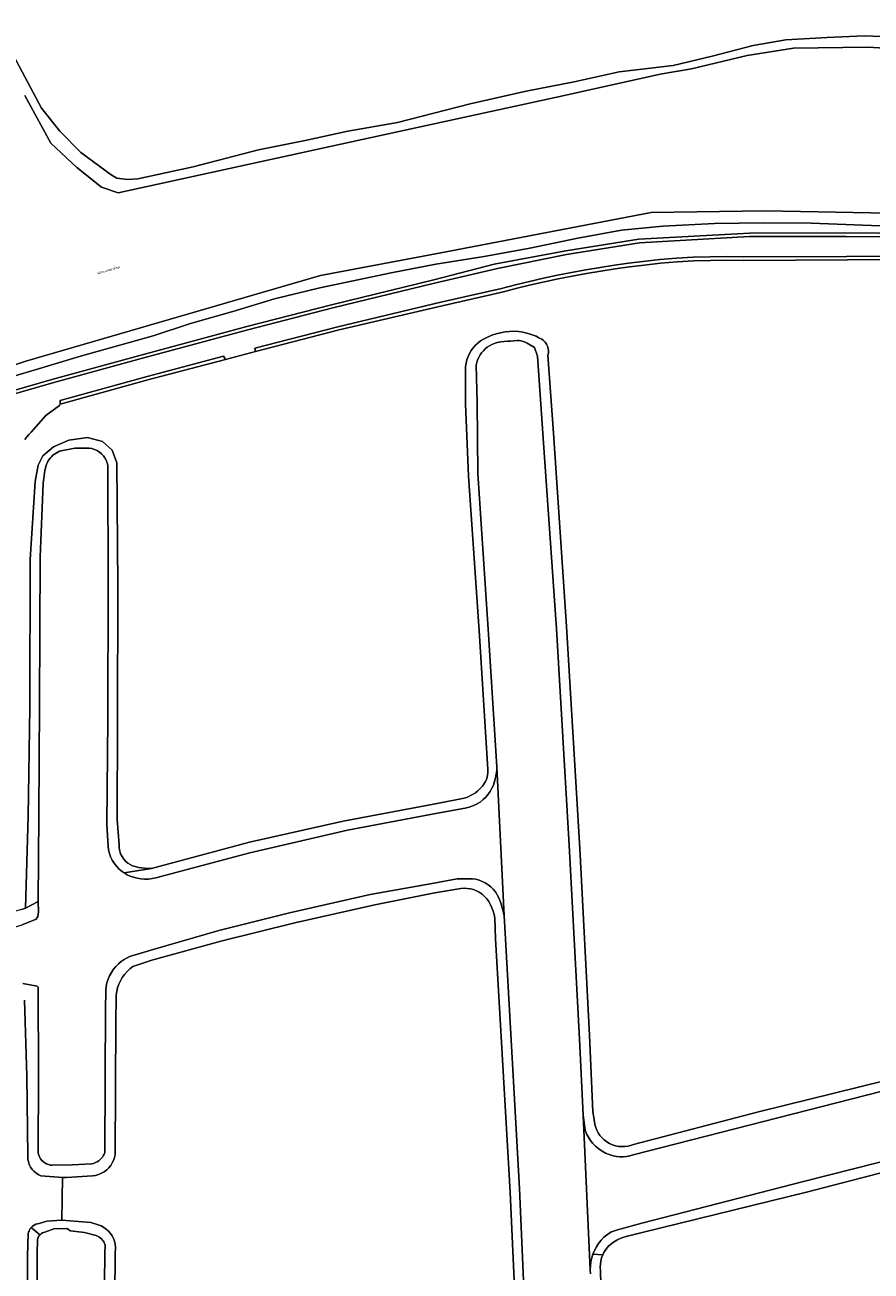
# Model space of a CAD drawing. Header units: metres. Extents: x 229229 to 231729, y 593167 to 595667.
# Tile 260 of 265: x 231354 to 231504, y 594683 to 594904. Entities that reach past the tile are written whole.
import ezdxf
from ezdxf.enums import TextEntityAlignment as Align

# ---------------------------------------------------------------- set-up
doc = ezdxf.new("R2010")
doc.units = ezdxf.units.M
for name, color, linetype, lineweight in [('B-WE-GR-GRAS-GV', 60, 'Continuous', 13), ('B-WE-GR-GROENVOORZIENING-GV', 80, 'Continuous', 18), ('B-WE-OG-TOPOGRAFIE-T18', 10, 'Continuous', 18), ('B-WE-OG-WATER-GV', 130, 'Continuous', 18), ('B-WE-OG-WATER_SLOOT-GV', 120, 'Continuous', 18), ('B-WE-VH-ONVERHARD-GV', 252, 'Continuous', 18), ('B-WE-VH-VERHARDING_GESLOTEN-GV', 252, 'Continuous', 18), ('B-WE-VH-VERHARDING_GRASBETONSTEEN-GV', 70, 'Continuous', 18)]:
    doc.layers.add(name, color=color, linetype=linetype, lineweight=lineweight)
doc.styles.add('NLCS-ISO-M250-T18', font='NLCS-ISO.ttf', dxfattribs={"height": 0.45})

msp = doc.modelspace()

# ---------------------------------------------------------------- linework, layer by layer
at = {"layer": 'B-WE-GR-GRAS-GV'}
for points in [[(231349.486, 594903.663), (231357.379, 594888.965), (231360.601, 594884.879), (231364.328, 594881.066), (231369.686, 594877.142), (231370.709, 594876.532), (231372.576, 594876.323), (231374.412, 594876.462), (231384.185, 594878.535), (231395.783, 594881.551), (231404.024, 594883.208), (231411.579, 594884.868), (231420.32, 594886.417), (231433.186, 594889.692), (231443.118, 594891.923), (231451.597, 594893.579), (231459.574, 594895.343), (231469.079, 594896.467), (231475.974, 594898.129), (231483.266, 594900.001), (231489.023, 594901.008), (231496.362, 594901.428), (231502.908, 594901.719), (231510.455, 594901.426)], [(231511.568, 594862.188), (231499.908, 594862.114), (231481.562, 594861.997), (231478.621, 594862.034), (231475.68, 594862.001), (231472.741, 594861.901), (231469.805, 594861.731), (231466.874, 594861.493), (231463.949, 594861.187), (231461.395, 594860.87), (231458.845, 594860.516), (231456.301, 594860.125), (231453.763, 594859.696), (231451.232, 594859.231), (231448.786, 594858.745), (231446.348, 594858.224), (231443.917, 594857.669), (231441.495, 594857.08), (231439.081, 594856.456), (231428.219, 594853.994), (231410.028, 594849.718), (231395.252, 594845.886), (231389.925, 594844.5), (231376.188, 594840.896), (231360.693, 594836.551), (231360.562, 594836.347), (231358.122, 594834.586), (231355.555, 594831.598), (231355.138, 594831.222), (231354.764, 594830.803), (231354.437, 594830.347)], [(231353.861, 594747.202), (231354.542, 594747.438), (231355.006, 594763.66), (231355.33, 594782.907), (231355.389, 594809.109), (231356.238, 594822.887), (231356.791, 594825.758), (231357.619, 594827.462), (231359.502, 594829.019), (231362.22, 594830.199), (231365.505, 594830.664), (231368.143, 594829.965), (231369.888, 594828.412), (231370.728, 594826.186), (231370.897, 594804.439), (231370.818, 594780.352), (231370.775, 594763.105), (231371.09, 594758.601), (231371.112, 594758.058), (231371.21, 594757.524), (231371.382, 594757.01), (231371.624, 594756.524), (231371.932, 594756.077), (231372.263, 594755.714), (231372.637, 594755.396), (231373.048, 594755.127), (231373.49, 594754.914), (231373.956, 594754.758), (231374.522, 594754.626), (231375.096, 594754.527), (231375.674, 594754.462), (231376.254, 594754.432), (231376.836, 594754.436), (231394.16, 594759.088), (231410.765, 594762.79), (231427.65, 594765.986), (231431.861, 594766.822), (231432.348, 594766.947), (231432.824, 594767.112), (231433.284, 594767.315), (231433.726, 594767.556), (231434.147, 594767.832), (231434.486, 594768.093), (231434.806, 594768.378), (231435.105, 594768.684), (231435.382, 594769.01), (231435.635, 594769.355), (231435.915, 594769.832), (231436.127, 594770.343), (231436.267, 594770.878), (231436.332, 594771.427), (231436.322, 594771.979), (231434.796, 594796.492), (231432.906, 594823.849), (231432.357, 594836.618), (231432.397, 594843.244), (231432.486, 594843.843), (231432.633, 594844.43), (231432.837, 594845.001), (231433.094, 594845.549), (231433.404, 594846.069), (231433.753, 594846.546), (231434.146, 594846.987), (231434.579, 594847.389), (231435.048, 594847.749), (231435.549, 594848.062), (231436.275, 594848.435), (231437.026, 594848.754), (231437.799, 594849.016), (231438.59, 594849.221), (231439.393, 594849.366), (231440.166, 594849.446), (231440.943, 594849.463), (231441.718, 594849.418), (231442.488, 594849.312), (231443.247, 594849.144), (231443.791, 594848.984), (231444.326, 594848.795), (231444.85, 594848.575), (231445.36, 594848.327), (231445.856, 594848.051), (231446.189, 594847.815), (231446.478, 594847.526), (231446.715, 594847.194), (231446.894, 594846.828), (231447.011, 594846.437), (231447.061, 594846.032), (231447.044, 594845.624), (231446.959, 594845.225), (231447.912, 594831.421), (231450.246, 594797.214), (231452.582, 594757.952), (231454.317, 594724.931), (231454.906, 594711.392), (231455.173, 594709.645), (231455.263, 594709.125), (231455.407, 594708.616), (231455.604, 594708.126), (231455.851, 594707.66), (231456.147, 594707.222), (231456.487, 594706.817), (231456.903, 594706.422), (231457.361, 594706.076), (231457.856, 594705.786), (231458.382, 594705.554), (231458.93, 594705.384), (231459.494, 594705.278), (231460.019, 594705.238), (231460.545, 594705.252), (231461.066, 594705.32), (231461.579, 594705.441), (231462.075, 594705.615), (231484.202, 594711.36), (231515.476, 594719.102)], [(231441.729, 594664.677), (231440.271, 594697.146), (231437.661, 594742.015), (231437.55, 594745.65), (231437.427, 594746.263), (231437.256, 594746.863), (231437.04, 594747.449), (231436.78, 594748.017), (231436.477, 594748.563), (231436.139, 594749.049), (231435.747, 594749.492), (231435.303, 594749.884), (231434.816, 594750.22), (231434.292, 594750.495), (231433.774, 594750.695), (231433.236, 594750.834), (231432.685, 594750.912), (231432.13, 594750.928), (231431.576, 594750.881), (231426.926, 594750.129), (231416.339, 594748.006), (231402.165, 594744.839), (231389.363, 594741.663), (231376.871, 594738.195), (231373.55, 594737.065), (231373.01, 594736.657), (231372.513, 594736.197), (231372.065, 594735.69), (231371.669, 594735.141), (231371.331, 594734.555), (231371.057, 594733.946), (231370.844, 594733.314), (231370.694, 594732.664), (231370.61, 594732.002), (231370.591, 594731.335), (231370.508, 594727.512), (231370.395, 594703.794), (231370.286, 594703.289), (231370.118, 594702.799), (231369.896, 594702.332), (231369.62, 594701.894), (231369.295, 594701.492), (231368.926, 594701.129), (231368.481, 594700.788), (231367.998, 594700.506), (231367.482, 594700.286), (231366.943, 594700.134), (231366.389, 594700.05), (231361.828, 594699.74), (231361.105, 594699.792), (231360.99, 594692.213), (231360.998, 594692.214), (231363.941, 594691.977), (231366.078, 594691.796), (231367.411, 594691.377), (231367.919, 594691.191), (231368.4, 594690.942), (231368.846, 594690.634), (231369.249, 594690.272), (231369.603, 594689.862), (231369.889, 594689.434), (231370.121, 594688.974), (231370.296, 594688.49), (231370.412, 594687.989), (231370.466, 594687.477), (231370.403, 594686.105), (231370.231, 594665.09)], [(231522.685, 594704.957), (231492.702, 594697.193), (231463.639, 594690.02), (231461.006, 594689.376), (231460.356, 594689.213), (231459.726, 594688.984), (231459.123, 594688.691), (231458.553, 594688.338), (231458.022, 594687.928), (231457.68, 594687.608), (231457.369, 594687.258), (231457.091, 594686.881), (231456.849, 594686.481), (231456.643, 594686.06), (231456.449, 594685.536), (231456.312, 594684.994), (231456.235, 594684.44), (231456.218, 594683.882), (231456.262, 594683.325), (231456.311, 594680.802)]]:
    msp.add_lwpolyline(points, dxfattribs=at)
at = {"layer": 'B-WE-GR-GROENVOORZIENING-GV'}
for points in [[(231507.23, 594868.053), (231493.52, 594868.567), (231485.141, 594868.665), (231476.418, 594868.527), (231467.293, 594868.084), (231459.957, 594867.348), (231452.245, 594865.94), (231443.749, 594864.181), (231435.675, 594862.686), (231427.13, 594861.328), (231419.244, 594859.797), (231406.586, 594857.173), (231398.6, 594855.221), (231391.205, 594852.993), (231383.731, 594850.828), (231377.156, 594848.666), (231364.309, 594845.068), (231356.856, 594842.801), (231349.252, 594840.593)], [(231336.313, 594834.326), (231359.214, 594840.924), (231375.183, 594845.296), (231393.717, 594850.341), (231408.691, 594854.144), (231426.774, 594858.563), (231437.47, 594861.359), (231450.098, 594863.676), (231463.043, 594865.763), (231482.619, 594866.808), (231499.468, 594866.879), (231511.74, 594866.759), (231528.542, 594866.69), (231533.407, 594866.585), (231543.633, 594866.15), (231552.681, 594865.348), (231567.954, 594863.569)]]:
    msp.add_lwpolyline(points, dxfattribs=at)
at = {"layer": 'B-WE-OG-WATER-GV'}
for points in [[(231578.383, 594887.34), (231565.479, 594889.202), (231551.054, 594892.855), (231549.873, 594893.774), (231541.034, 594896.081), (231532.175, 594897.109), (231514.841, 594899.1), (231503.482, 594899.718), (231490.385, 594899.525), (231482.168, 594898.241), (231472.321, 594895.892), (231466.818, 594894.974), (231449.603, 594891.137), (231414.112, 594883.382), (231370.92, 594873.967), (231367.999, 594874.979), (231363.617, 594878.463), (231359.011, 594882.734), (231354.405, 594891.164)], [(231300.607, 594826.471), (231354.626, 594844.156), (231406.745, 594859.364), (231427.994, 594863.346), (231465.198, 594870.48), (231485.356, 594870.801), (231507.18, 594870.368), (231508.773, 594869.844), (231509.947, 594868.11), (231513.166, 594868.178), (231513.35, 594868.546), (231514.356, 594869.469), (231516.725, 594871.147), (231518.172, 594871.357), (231525.072, 594871.422), (231533.327, 594870.725), (231540.003, 594869.991), (231582.802, 594863.796), (231608.928, 594858.797), (231635.57, 594852.374), (231668.052, 594842.613), (231688.531, 594834.521), (231725.226, 594818.392), (231729.346, 594816.618)], [(231454.473, 594682.738), (231454.433, 594683.443), (231453.167, 594710.764), (231452.543, 594724.21), (231450.717, 594758.55), (231448.464, 594796.816), (231446.095, 594830.563), (231445.107, 594845.068), (231444.549, 594846.621), (231443.26, 594847.357), (231442.934, 594847.532), (231442.589, 594847.667), (231442.231, 594847.759), (231441.864, 594847.808), (231441.494, 594847.813), (231440.922, 594847.783), (231440.35, 594847.745), (231439.779, 594847.701), (231439.208, 594847.65), (231438.638, 594847.591), (231438.303, 594847.543), (231437.972, 594847.472), (231437.646, 594847.378), (231437.328, 594847.262), (231437.018, 594847.124), (231436.609, 594846.901), (231436.223, 594846.642), (231435.862, 594846.348), (231435.53, 594846.022), (231435.23, 594845.666), (231434.955, 594845.272), (231434.72, 594844.853), (231434.525, 594844.413), (231434.373, 594843.957), (231434.266, 594843.489), (231434.453, 594836.861), (231434.568, 594824.334), (231436.364, 594796.775), (231437.936, 594772.421), (231439.238, 594746.083), (231439.369, 594743.002), (231441.895, 594697.841), (231443.341, 594665.348)], [(231354.076, 594734.067), (231356.603, 594733.641), (231356.814, 594733.42), (231356.825, 594717.701), (231356.8, 594704.1), (231356.894, 594703.742), (231357.035, 594703.401), (231357.223, 594703.082), (231357.453, 594702.792), (231357.72, 594702.536), (231357.994, 594702.336), (231358.291, 594702.173), (231358.607, 594702.048), (231358.936, 594701.964), (231359.273, 594701.922), (231362.802, 594702.006), (231366.28, 594702.176), (231366.606, 594702.267), (231366.92, 594702.391), (231367.22, 594702.548), (231367.502, 594702.736), (231367.762, 594702.952), (231367.964, 594703.156), (231368.146, 594703.378), (231368.309, 594703.615), (231368.449, 594703.866), (231368.566, 594704.129), (231368.703, 594730.164), (231368.731, 594732.219), (231368.741, 594732.887), (231368.816, 594733.551), (231368.955, 594734.204), (231369.156, 594734.841), (231369.417, 594735.456), (231369.737, 594736.043), (231370.112, 594736.596), (231370.521, 594737.091), (231370.975, 594737.547), (231371.47, 594737.959), (231372, 594738.323), (231372.562, 594738.636), (231373.15, 594738.895), (231373.761, 594739.099), (231377.156, 594740.127), (231388.745, 594743.467), (231401.27, 594746.586), (231415.486, 594749.823), (231426.485, 594751.799), (231430.921, 594752.578), (231433.595, 594752.622), (231434.188, 594752.524), (231434.768, 594752.366), (231435.329, 594752.149), (231435.865, 594751.876), (231436.369, 594751.55), (231436.838, 594751.174), (231437.27, 594750.749), (231437.655, 594750.281), (231437.99, 594749.776), (231438.271, 594749.239), (231438.495, 594748.676), (231438.664, 594748.163), (231438.823, 594747.647), (231438.971, 594747.129), (231439.11, 594746.607), (231439.238, 594746.083), (231437.936, 594772.421), (231437.899, 594771.762), (231437.816, 594771.107), (231437.688, 594770.459), (231437.516, 594769.822), (231437.3, 594769.198), (231437.045, 594768.62), (231436.734, 594768.07), (231436.371, 594767.552), (231435.96, 594767.072), (231435.504, 594766.635), (231434.939, 594766.194), (231434.328, 594765.819), (231433.679, 594765.514), (231433.001, 594765.281), (231432.301, 594765.125), (231427.438, 594764.199), (231411.506, 594761.227), (231394.225, 594757.217), (231377.624, 594752.764), (231376.963, 594752.639), (231376.293, 594752.571), (231375.619, 594752.561), (231374.948, 594752.609), (231374.282, 594752.715), (231373.629, 594752.878), (231373.059, 594753.077), (231372.51, 594753.33), (231371.989, 594753.634), (231371.499, 594753.988), (231371.045, 594754.387), (231370.632, 594754.827), (231370.235, 594755.346), (231369.894, 594755.904), (231369.613, 594756.494), (231369.395, 594757.11), (231369.242, 594757.746), (231369.156, 594758.394), (231368.951, 594762.19), (231369.088, 594780.761), (231369.175, 594804.523), (231369.099, 594825.748), (231368.991, 594826.207), (231368.825, 594826.648), (231368.603, 594827.064), (231368.331, 594827.449), (231368.012, 594827.796), (231367.65, 594828.099), (231367.228, 594828.367), (231366.774, 594828.576), (231366.295, 594828.72), (231365.801, 594828.799), (231365.301, 594828.81), (231363.284, 594828.786), (231360.593, 594828.237), (231360.272, 594828.098), (231359.964, 594827.932), (231359.672, 594827.739), (231359.398, 594827.522), (231359.143, 594827.281), (231358.902, 594827.008), (231358.686, 594826.714), (231358.498, 594826.401), (231358.339, 594826.072), (231358.211, 594825.731), (231357.964, 594824.86), (231357.696, 594822.587), (231357.137, 594809.485), (231357.036, 594783.485), (231356.897, 594763.885), (231356.821, 594748.592), (231356.88, 594746.737), (231356.72, 594745.948), (231356.41, 594745.468), (231353.965, 594744.46)], [(231516.235, 594717.63), (231485.08, 594709.697), (231462.028, 594703.767), (231461.452, 594703.604), (231460.864, 594703.495), (231460.267, 594703.442), (231459.669, 594703.445), (231459.073, 594703.505), (231458.486, 594703.619), (231457.805, 594703.823), (231457.148, 594704.095), (231456.522, 594704.433), (231455.934, 594704.833), (231455.389, 594705.29), (231454.91, 594705.782), (231454.482, 594706.318), (231454.109, 594706.894), (231453.794, 594707.504), (231453.54, 594708.142), (231453.167, 594710.764), (231454.433, 594683.443), (231454.456, 594684.149), (231454.544, 594684.85), (231454.694, 594685.54), (231454.906, 594686.214), (231455.184, 594686.878), (231455.522, 594687.514), (231455.918, 594688.116), (231456.367, 594688.678), (231456.866, 594689.197), (231457.284, 594689.556), (231457.737, 594689.871), (231458.218, 594690.14), (231458.724, 594690.359), (231459.249, 594690.526), (231463.546, 594691.668), (231492.146, 594699.054), (231522.619, 594706.782)], [(231368.373, 594664.872), (231368.57, 594686.387), (231368.638, 594687.798), (231368.572, 594687.992), (231368.491, 594688.181), (231368.395, 594688.363), (231368.286, 594688.538), (231368.163, 594688.703), (231367.973, 594688.915), (231367.762, 594689.105), (231367.531, 594689.271), (231367.284, 594689.412), (231367.023, 594689.525), (231364.969, 594690.042), (231362.534, 594690.338), (231361.849, 594690.734), (231359.592, 594690.714), (231357.957, 594690.11), (231357.762, 594690.055), (231357.576, 594689.978), (231357.4, 594689.878), (231357.238, 594689.757), (231357.092, 594689.618), (231356.972, 594689.472), (231356.869, 594689.314), (231356.784, 594689.145), (231356.72, 594688.968), (231356.676, 594688.784), (231356.599, 594686.242), (231356.329, 594635.112)]]:
    msp.add_lwpolyline(points, dxfattribs=at)
at = {"layer": 'B-WE-OG-WATER_SLOOT-GV'}
for points in [[(231510.455, 594901.426), (231502.908, 594901.719), (231496.362, 594901.428), (231489.023, 594901.008), (231483.266, 594900.001), (231475.974, 594898.129), (231469.079, 594896.467), (231459.574, 594895.343), (231451.597, 594893.579), (231443.118, 594891.923), (231433.186, 594889.692), (231420.32, 594886.417), (231411.579, 594884.868), (231404.024, 594883.208), (231395.783, 594881.551), (231384.185, 594878.535), (231374.412, 594876.462), (231372.576, 594876.323), (231370.709, 594876.532), (231369.686, 594877.142), (231364.328, 594881.066), (231360.601, 594884.879), (231357.379, 594888.965), (231349.486, 594903.663)], [(231354.405, 594891.164), (231359.011, 594882.734), (231363.617, 594878.463), (231367.999, 594874.979), (231370.92, 594873.967), (231414.112, 594883.382), (231449.603, 594891.137), (231466.818, 594894.974), (231472.321, 594895.892), (231482.168, 594898.241), (231490.385, 594899.525), (231503.482, 594899.718), (231514.841, 594899.1)], [(231507.18, 594870.368), (231485.356, 594870.801), (231465.198, 594870.48), (231427.994, 594863.346), (231406.745, 594859.364), (231354.626, 594844.156), (231300.607, 594826.471)], [(231349.252, 594840.593), (231356.856, 594842.801), (231364.309, 594845.068), (231377.156, 594848.666), (231383.731, 594850.828), (231391.205, 594852.993), (231398.6, 594855.221), (231406.586, 594857.173), (231419.244, 594859.797), (231427.13, 594861.328), (231435.675, 594862.686), (231443.749, 594864.181), (231452.245, 594865.94), (231459.957, 594867.348), (231467.293, 594868.084), (231476.418, 594868.527), (231485.141, 594868.665), (231493.52, 594868.567), (231507.23, 594868.053)], [(231515.476, 594719.102), (231484.202, 594711.36), (231462.075, 594705.615), (231461.579, 594705.441), (231461.066, 594705.32), (231460.545, 594705.252), (231460.019, 594705.238), (231459.494, 594705.278), (231458.93, 594705.384), (231458.382, 594705.554), (231457.856, 594705.786), (231457.361, 594706.076), (231456.903, 594706.422), (231456.487, 594706.817), (231456.147, 594707.222), (231455.851, 594707.66), (231455.604, 594708.126), (231455.407, 594708.616), (231455.263, 594709.125), (231455.173, 594709.645), (231454.906, 594711.392), (231454.317, 594724.931), (231452.582, 594757.952), (231450.246, 594797.214), (231447.912, 594831.421), (231446.959, 594845.225), (231447.044, 594845.624), (231447.061, 594846.032), (231447.011, 594846.437), (231446.894, 594846.828), (231446.715, 594847.194), (231446.478, 594847.526), (231446.189, 594847.815), (231445.856, 594848.051), (231445.36, 594848.327), (231444.85, 594848.575), (231444.326, 594848.795), (231443.791, 594848.984), (231443.247, 594849.144), (231442.488, 594849.312), (231441.718, 594849.418), (231440.943, 594849.463), (231440.166, 594849.446), (231439.393, 594849.366), (231438.59, 594849.221), (231437.799, 594849.016), (231437.026, 594848.754), (231436.275, 594848.435), (231435.549, 594848.062), (231435.048, 594847.749), (231434.579, 594847.389), (231434.146, 594846.987), (231433.753, 594846.546), (231433.404, 594846.069), (231433.094, 594845.549), (231432.837, 594845.001), (231432.633, 594844.43), (231432.486, 594843.843), (231432.397, 594843.244), (231432.357, 594836.618), (231432.906, 594823.849), (231434.796, 594796.492), (231436.322, 594771.979), (231436.332, 594771.427), (231436.267, 594770.878), (231436.127, 594770.343), (231435.915, 594769.832), (231435.635, 594769.355), (231435.382, 594769.01), (231435.105, 594768.684), (231434.806, 594768.378), (231434.486, 594768.093), (231434.147, 594767.832), (231433.726, 594767.556), (231433.284, 594767.315), (231432.824, 594767.112), (231432.348, 594766.947), (231431.861, 594766.822), (231427.65, 594765.986), (231410.765, 594762.79), (231394.16, 594759.088), (231376.836, 594754.436), (231371.989, 594753.634), (231372.51, 594753.33), (231373.059, 594753.077), (231373.629, 594752.878), (231374.282, 594752.715), (231374.948, 594752.609), (231375.619, 594752.561), (231376.293, 594752.571), (231376.963, 594752.639), (231377.624, 594752.764), (231394.225, 594757.217), (231411.506, 594761.227), (231427.438, 594764.199), (231432.301, 594765.125), (231433.001, 594765.281), (231433.679, 594765.514), (231434.328, 594765.819), (231434.939, 594766.194), (231435.504, 594766.635), (231435.96, 594767.072), (231436.371, 594767.552), (231436.734, 594768.07), (231437.045, 594768.62), (231437.3, 594769.198), (231437.516, 594769.822), (231437.688, 594770.459), (231437.816, 594771.107), (231437.899, 594771.762), (231437.936, 594772.421), (231436.364, 594796.775), (231434.568, 594824.334), (231434.453, 594836.861), (231434.266, 594843.489), (231434.373, 594843.957), (231434.525, 594844.413), (231434.72, 594844.853), (231434.955, 594845.272), (231435.23, 594845.666), (231435.53, 594846.022), (231435.862, 594846.348), (231436.223, 594846.642), (231436.609, 594846.901), (231437.018, 594847.124), (231437.328, 594847.262), (231437.646, 594847.378), (231437.972, 594847.472), (231438.303, 594847.543), (231438.638, 594847.591), (231439.208, 594847.65), (231439.779, 594847.701), (231440.35, 594847.745), (231440.922, 594847.783), (231441.494, 594847.813), (231441.864, 594847.808), (231442.231, 594847.759), (231442.589, 594847.667), (231442.934, 594847.532), (231443.26, 594847.357), (231444.549, 594846.621), (231445.107, 594845.068), (231446.095, 594830.563), (231448.464, 594796.816), (231450.717, 594758.55), (231452.543, 594724.21), (231453.167, 594710.764), (231453.54, 594708.142), (231453.794, 594707.504), (231454.109, 594706.894), (231454.482, 594706.318), (231454.91, 594705.782), (231455.389, 594705.29), (231455.934, 594704.833), (231456.522, 594704.433), (231457.148, 594704.095), (231457.805, 594703.823), (231458.486, 594703.619), (231459.073, 594703.505), (231459.669, 594703.445), (231460.267, 594703.442), (231460.864, 594703.495), (231461.452, 594703.604), (231462.028, 594703.767), (231485.08, 594709.697), (231516.235, 594717.63)], [(231443.341, 594665.348), (231441.895, 594697.841), (231439.369, 594743.002), (231439.238, 594746.083), (231439.11, 594746.607), (231438.971, 594747.129), (231438.823, 594747.647), (231438.664, 594748.163), (231438.495, 594748.676), (231438.271, 594749.239), (231437.99, 594749.776), (231437.655, 594750.281), (231437.27, 594750.749), (231436.838, 594751.174), (231436.369, 594751.55), (231435.865, 594751.876), (231435.329, 594752.149), (231434.768, 594752.366), (231434.188, 594752.524), (231433.595, 594752.622), (231430.921, 594752.578), (231426.485, 594751.799), (231415.486, 594749.823), (231401.27, 594746.586), (231388.745, 594743.467), (231377.156, 594740.127), (231373.761, 594739.099), (231373.15, 594738.895), (231372.562, 594738.636), (231372, 594738.323), (231371.47, 594737.959), (231370.975, 594737.547), (231370.521, 594737.091), (231370.112, 594736.596), (231369.737, 594736.043), (231369.417, 594735.456), (231369.156, 594734.841), (231368.955, 594734.204), (231368.816, 594733.551), (231368.741, 594732.887), (231368.731, 594732.219), (231368.703, 594730.164), (231368.566, 594704.129), (231368.449, 594703.866), (231368.309, 594703.615), (231368.146, 594703.378), (231367.964, 594703.156), (231367.762, 594702.952), (231367.502, 594702.736), (231367.22, 594702.548), (231366.92, 594702.391), (231366.606, 594702.267), (231366.28, 594702.176), (231362.802, 594702.006), (231359.273, 594701.922), (231358.936, 594701.964), (231358.607, 594702.048), (231358.291, 594702.173), (231357.994, 594702.336), (231357.72, 594702.536), (231357.453, 594702.792), (231357.223, 594703.082), (231357.035, 594703.401), (231356.894, 594703.742), (231356.8, 594704.1), (231356.825, 594717.701), (231356.814, 594733.42), (231356.603, 594733.641), (231354.076, 594734.067)], [(231354.394, 594731.13), (231354.787, 594717.677), (231354.937, 594703.58), (231354.959, 594703.061), (231355.056, 594702.55), (231355.223, 594702.058), (231355.459, 594701.595), (231355.759, 594701.17), (231356.013, 594700.889), (231356.296, 594700.636), (231356.603, 594700.413), (231356.932, 594700.224), (231357.279, 594700.07), (231361.105, 594699.792), (231361.828, 594699.74), (231366.389, 594700.05), (231366.943, 594700.134), (231367.482, 594700.286), (231367.998, 594700.506), (231368.481, 594700.788), (231368.926, 594701.129), (231369.295, 594701.492), (231369.62, 594701.894), (231369.896, 594702.332), (231370.118, 594702.799), (231370.286, 594703.289), (231370.395, 594703.794), (231370.508, 594727.512), (231370.591, 594731.335), (231370.61, 594732.002), (231370.694, 594732.664), (231370.844, 594733.314), (231371.057, 594733.946), (231371.331, 594734.555), (231371.669, 594735.141), (231372.065, 594735.69), (231372.513, 594736.197), (231373.01, 594736.657), (231373.55, 594737.065), (231376.871, 594738.195), (231389.363, 594741.663), (231402.165, 594744.839), (231416.339, 594748.006), (231426.926, 594750.129), (231431.576, 594750.881), (231432.13, 594750.928), (231432.685, 594750.912), (231433.236, 594750.834), (231433.774, 594750.695), (231434.292, 594750.495), (231434.816, 594750.22), (231435.303, 594749.884), (231435.747, 594749.492), (231436.139, 594749.049), (231436.477, 594748.563), (231436.78, 594748.017), (231437.04, 594747.449), (231437.256, 594746.863), (231437.427, 594746.263), (231437.55, 594745.65), (231437.661, 594742.015), (231440.271, 594697.146), (231441.729, 594664.677)], [(231522.619, 594706.782), (231492.146, 594699.054), (231463.546, 594691.668), (231459.249, 594690.526), (231458.724, 594690.359), (231458.218, 594690.14), (231457.737, 594689.871), (231457.284, 594689.556), (231456.866, 594689.197), (231456.367, 594688.678), (231455.918, 594688.116), (231455.522, 594687.514), (231455.184, 594686.878), (231454.906, 594686.214), (231456.643, 594686.06), (231456.849, 594686.481), (231457.091, 594686.881), (231457.369, 594687.258), (231457.68, 594687.608), (231458.022, 594687.928), (231458.553, 594688.338), (231459.123, 594688.691), (231459.726, 594688.984), (231460.356, 594689.213), (231461.006, 594689.376), (231463.639, 594690.02), (231492.702, 594697.193), (231522.685, 594704.957)], [(231356.329, 594635.112), (231356.599, 594686.242), (231356.676, 594688.784), (231356.72, 594688.968), (231356.784, 594689.145), (231356.869, 594689.314), (231356.972, 594689.472), (231357.092, 594689.618), (231355.553, 594690.913), (231355.405, 594690.723), (231355.279, 594690.519), (231355.176, 594690.301), (231355.099, 594690.074), (231355.047, 594689.839), (231354.88, 594685.909), (231354.565, 594634.672)], [(231370.231, 594665.09), (231370.403, 594686.105), (231370.466, 594687.477), (231370.412, 594687.989), (231370.296, 594688.49), (231370.121, 594688.974), (231369.889, 594689.434), (231369.603, 594689.862), (231369.249, 594690.272), (231368.846, 594690.634), (231368.4, 594690.942), (231367.919, 594691.191), (231367.411, 594691.377), (231366.078, 594691.796), (231363.941, 594691.977), (231360.998, 594692.214), (231360.99, 594692.213), (231358.346, 594692.047), (231356.997, 594691.64), (231356.67, 594691.588), (231356.355, 594691.486), (231356.059, 594691.337), (231355.789, 594691.144), (231355.553, 594690.913), (231357.092, 594689.618), (231357.238, 594689.757), (231357.4, 594689.878), (231357.576, 594689.978), (231357.762, 594690.055), (231357.957, 594690.11), (231359.592, 594690.714), (231361.849, 594690.734), (231362.534, 594690.338), (231364.969, 594690.042), (231367.023, 594689.525), (231367.284, 594689.412), (231367.531, 594689.271), (231367.762, 594689.105), (231367.973, 594688.915), (231368.163, 594688.703), (231368.286, 594688.538), (231368.395, 594688.363), (231368.491, 594688.181), (231368.572, 594687.992), (231368.638, 594687.798), (231368.57, 594686.387), (231368.373, 594664.872)], [(231456.311, 594680.802), (231456.262, 594683.325), (231456.218, 594683.882), (231456.235, 594684.44), (231456.312, 594684.994), (231456.449, 594685.536), (231456.643, 594686.06), (231454.906, 594686.214), (231454.694, 594685.54), (231454.544, 594684.85), (231454.456, 594684.149), (231454.433, 594683.443), (231454.473, 594682.738)]]:
    msp.add_lwpolyline(points, dxfattribs=at)
for points in [[(231354.542, 594747.438), (231356.821, 594748.592), (231356.897, 594763.885), (231357.036, 594783.485), (231357.137, 594809.485), (231357.696, 594822.587), (231357.964, 594824.86), (231358.211, 594825.731), (231358.339, 594826.072), (231358.498, 594826.401), (231358.686, 594826.714), (231358.902, 594827.008), (231359.143, 594827.281), (231359.398, 594827.522), (231359.672, 594827.739), (231359.964, 594827.932), (231360.272, 594828.098), (231360.593, 594828.237), (231363.284, 594828.786), (231365.301, 594828.81), (231365.801, 594828.799), (231366.295, 594828.72), (231366.774, 594828.576), (231367.228, 594828.367), (231367.65, 594828.099), (231368.012, 594827.796), (231368.331, 594827.449), (231368.603, 594827.064), (231368.825, 594826.648), (231368.991, 594826.207), (231369.099, 594825.748), (231369.175, 594804.523), (231369.088, 594780.761), (231368.951, 594762.19), (231369.156, 594758.394), (231369.242, 594757.746), (231369.395, 594757.11), (231369.613, 594756.494), (231369.894, 594755.904), (231370.235, 594755.346), (231370.632, 594754.827), (231371.045, 594754.387), (231371.499, 594753.988), (231371.989, 594753.634), (231376.836, 594754.436), (231376.254, 594754.432), (231375.674, 594754.462), (231375.096, 594754.527), (231374.522, 594754.626), (231373.956, 594754.758), (231373.49, 594754.914), (231373.048, 594755.127), (231372.637, 594755.396), (231372.263, 594755.714), (231371.932, 594756.077), (231371.624, 594756.524), (231371.382, 594757.01), (231371.21, 594757.524), (231371.112, 594758.058), (231371.09, 594758.601), (231370.775, 594763.105), (231370.818, 594780.352), (231370.897, 594804.439), (231370.728, 594826.186), (231369.888, 594828.412), (231368.143, 594829.965), (231365.505, 594830.664), (231362.22, 594830.199), (231359.502, 594829.019), (231357.619, 594827.462), (231356.791, 594825.758), (231356.238, 594822.887), (231355.389, 594809.109), (231355.33, 594782.907), (231355.006, 594763.66)], [(231353.965, 594744.46), (231356.41, 594745.468), (231356.72, 594745.948), (231356.88, 594746.737), (231356.821, 594748.592), (231354.542, 594747.438), (231353.861, 594747.202), (231353.195, 594747.002), (231348.118, 594745.474), (231346.303, 594744.928), (231334.605, 594740.778), (231324.701, 594737.625), (231321.786, 594737.157), (231317.209, 594735.741), (231317.454, 594734.901), (231314.689, 594734.115), (231314.658, 594731.755), (231318.082, 594732.948), (231318.42, 594731.951), (231323.095, 594733.435), (231322.699, 594734.46), (231346.165, 594742.141)]]:
    msp.add_lwpolyline(points, close=True, dxfattribs=at)
at = {"layer": 'B-WE-VH-ONVERHARD-GV'}
msp.add_lwpolyline([(231354.565, 594634.672), (231354.88, 594685.909), (231355.047, 594689.839), (231355.099, 594690.074), (231355.176, 594690.301), (231355.279, 594690.519), (231355.405, 594690.723), (231355.553, 594690.913), (231355.789, 594691.144), (231356.059, 594691.337), (231356.355, 594691.486), (231356.67, 594691.588), (231356.997, 594691.64), (231358.346, 594692.047), (231360.99, 594692.213), (231361.105, 594699.792), (231357.279, 594700.07), (231356.932, 594700.224), (231356.603, 594700.413), (231356.296, 594700.636), (231356.013, 594700.889), (231355.759, 594701.17), (231355.459, 594701.595), (231355.223, 594702.058), (231355.056, 594702.55), (231354.959, 594703.061), (231354.937, 594703.58), (231354.787, 594717.677), (231354.394, 594731.13)], dxfattribs=at)
at = {"layer": 'B-WE-VH-VERHARDING_GESLOTEN-GV'}
for points in [[(231614.502, 594854.116), (231595.227, 594858.104), (231567.876, 594863.075), (231552.641, 594864.747), (231543.63, 594865.518), (231533.323, 594865.972), (231528.523, 594866.08), (231511.786, 594866.151), (231499.67, 594866.237), (231482.614, 594866.209), (231463.174, 594865.138), (231450.247, 594863.073), (231438.015, 594860.555), (231426.916, 594857.968), (231408.909, 594853.595), (231393.848, 594849.747), (231375.255, 594844.707), (231359.577, 594840.391), (231336.648, 594833.791)], [(231354.437, 594830.347), (231354.764, 594830.803), (231355.138, 594831.222), (231355.555, 594831.598), (231358.122, 594834.586), (231360.562, 594836.347), (231360.693, 594836.551), (231360.697, 594837.212), (231376.05, 594841.473), (231389.577, 594845.045), (231389.925, 594844.5), (231395.252, 594845.886), (231395.125, 594846.493), (231409.805, 594850.277), (231428.025, 594854.59), (231438.744, 594857.049), (231441.207, 594857.681), (231443.678, 594858.279), (231446.158, 594858.842), (231448.645, 594859.371), (231451.139, 594859.865), (231453.652, 594860.327), (231456.172, 594860.754), (231458.698, 594861.145), (231461.229, 594861.502), (231463.764, 594861.822), (231466.716, 594862.138), (231469.676, 594862.382), (231472.64, 594862.554), (231475.608, 594862.653), (231478.577, 594862.679), (231481.546, 594862.633), (231499.747, 594862.695), (231511.601, 594862.79)]]:
    msp.add_lwpolyline(points, dxfattribs=at)
at = {"layer": 'B-WE-VH-VERHARDING_GRASBETONSTEEN-GV'}
for points in [[(231614.603, 594854.606), (231595.328, 594858.594), (231595.316, 594858.596), (231567.954, 594863.569), (231552.681, 594865.348), (231543.633, 594866.15), (231533.407, 594866.585), (231528.542, 594866.69), (231511.74, 594866.759), (231499.468, 594866.879), (231482.619, 594866.808), (231463.043, 594865.763), (231450.098, 594863.676), (231437.47, 594861.359), (231426.774, 594858.563), (231408.691, 594854.144), (231393.717, 594850.341), (231375.183, 594845.296), (231359.214, 594840.924), (231336.313, 594834.326)], [(231336.648, 594833.791), (231359.577, 594840.391), (231375.255, 594844.707), (231393.848, 594849.747), (231408.909, 594853.595), (231426.916, 594857.968), (231438.015, 594860.555), (231450.247, 594863.073), (231463.174, 594865.138), (231482.614, 594866.209), (231499.67, 594866.237), (231511.786, 594866.151), (231528.523, 594866.08), (231533.323, 594865.972), (231543.63, 594865.518), (231552.641, 594864.747), (231567.876, 594863.075)], [(231511.601, 594862.79), (231499.747, 594862.695), (231481.546, 594862.633), (231478.577, 594862.679), (231475.608, 594862.653), (231472.64, 594862.554), (231469.676, 594862.382), (231466.716, 594862.138), (231463.764, 594861.822), (231461.229, 594861.502), (231458.698, 594861.145), (231456.172, 594860.754), (231453.652, 594860.327), (231451.139, 594859.865), (231448.645, 594859.371), (231446.158, 594858.842), (231443.678, 594858.279), (231441.207, 594857.681), (231438.744, 594857.049), (231428.025, 594854.59), (231409.805, 594850.277), (231395.125, 594846.493), (231395.252, 594845.886), (231410.028, 594849.718), (231428.219, 594853.994), (231439.081, 594856.456), (231441.495, 594857.08), (231443.917, 594857.669), (231446.348, 594858.224), (231448.786, 594858.745), (231451.232, 594859.231), (231453.763, 594859.696), (231456.301, 594860.125), (231458.845, 594860.516), (231461.395, 594860.87), (231463.949, 594861.187), (231466.874, 594861.493), (231469.805, 594861.731), (231472.741, 594861.901), (231475.68, 594862.001), (231478.621, 594862.034), (231481.562, 594861.997), (231499.908, 594862.114), (231511.568, 594862.188)]]:
    msp.add_lwpolyline(points, dxfattribs=at)
msp.add_lwpolyline([(231389.925, 594844.5), (231389.577, 594845.045), (231376.05, 594841.473), (231360.697, 594837.212), (231360.693, 594836.551), (231376.188, 594840.896)], close=True, dxfattribs=at)

# ---------------------------------------------------------------- texts
at = {"layer": 'B-WE-OG-TOPOGRAFIE-T18', "style": 'NLCS-ISO-M250-T18'}
msp.add_text('Winsumerdiep', height=0.45, rotation=16.9, dxfattribs=at).set_placement((231369.228, 594860.236), align=Align.MIDDLE)

doc.saveas('drawing.dxf')
